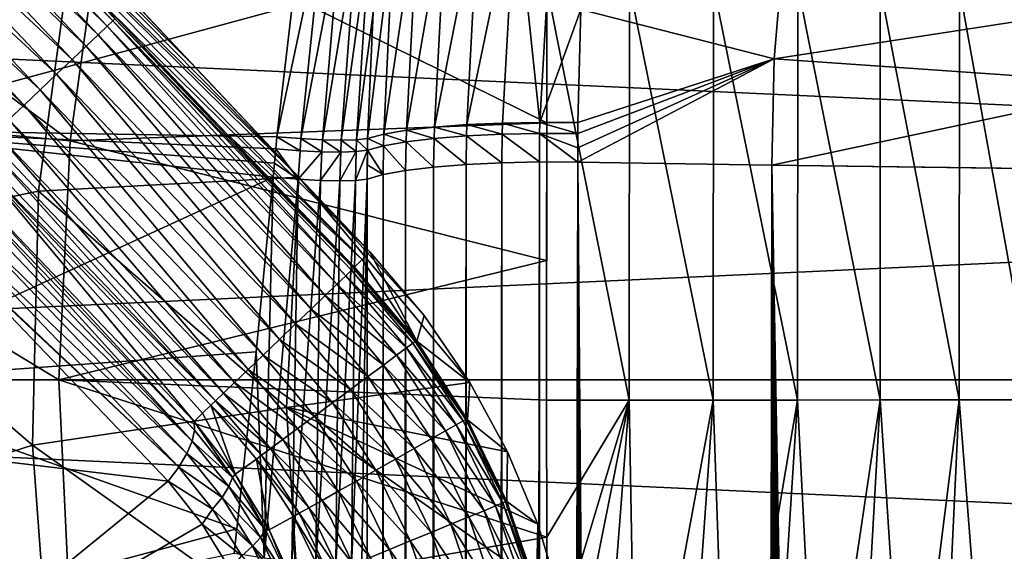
# Model space of a CAD drawing. Header units: metres. Extents: x -22 to 22, y 0 to 204.
# Tile 362 of 497: x -13.21 to -8.26, y 180.8 to 183.47. Entities that reach past the tile are written whole.
import ezdxf

# ---------------------------------------------------------------- set-up
doc = ezdxf.new("R2010")
doc.units = ezdxf.units.M
doc.layers.add('solid_002_SW0002', color=7, linetype='CONTINUOUS')
doc.layers.add('solid_002_SW0002_01', color=7, linetype='CONTINUOUS')

msp = doc.modelspace()

# ---------------------------------------------------------------- linework, layer by layer
at = {"layer": 'solid_002_SW0002'}
for points in [[(-13.887046, 184.676102, 249.824142), (-13.915762, 184.649078, 249.930389), (-12.739786, 183.463104, 250.706528)], [(-13.887046, 184.676102, 249.824142), (-12.739786, 183.463104, 250.706528), (-12.729079, 183.473282, 250.594299)], [(-13.871341, 184.690979, 249.302444), (-11.448912, 182.302612, 248.84288), (-11.805814, 182.678406, 248.588013)], [(-13.871341, 184.690979, 249.302444), (-11.487369, 182.26416, 249.88063), (-11.448912, 182.302612, 248.84288)], [(-13.578711, 184.47287, 248.296951), (-13.871341, 184.690979, 249.302444), (-11.805814, 182.678406, 248.588013)], [(-13.871341, 184.690979, 249.302444), (-12.773483, 183.53038, 250.149033), (-11.487369, 182.26416, 249.88063)], [(-13.915762, 184.649078, 249.930389), (-13.961161, 184.606354, 250.025009), (-12.768513, 183.435776, 250.812561)], [(-13.915762, 184.649078, 249.930389), (-12.768513, 183.435776, 250.812561), (-12.739786, 183.463104, 250.706528)], [(-13.961161, 184.606354, 250.025009), (-14.020911, 184.550125, 250.103165), (-12.813787, 183.392715, 250.906967)], [(-13.961161, 184.606354, 250.025009), (-12.813787, 183.392715, 250.906967), (-12.768513, 183.435776, 250.812561)], [(-14.020911, 184.550125, 250.103165), (-14.091944, 184.483276, 250.160843), (-12.873288, 183.336121, 250.984894)], [(-14.020911, 184.550125, 250.103165), (-12.873288, 183.336121, 250.984894), (-12.813787, 183.392715, 250.906967)], [(-15.35854, 183.083176, 256.18338), (-15.161708, 184.494217, 256.18338), (-12.954789, 182.860443, 257.159729)], [(-15.161708, 184.494217, 256.18338), (-12.788764, 184.050629, 257.159729), (-12.954789, 182.860443, 257.159729)], [(-14.091944, 184.483276, 250.160843), (-14.170611, 184.409256, 250.195084), (-12.943966, 183.268906, 251.042343)], [(-14.091944, 184.483276, 250.160843), (-12.943966, 183.268906, 251.042343), (-12.873288, 183.336121, 250.984894)], [(-13.578711, 184.47287, 248.296951), (-11.805814, 182.678406, 248.588013), (-12.349841, 183.254166, 248.159775)], [(-13.578711, 184.47287, 248.296951), (-12.349841, 183.254166, 248.159775), (-12.940357, 183.883331, 247.638397)], [(-14.170611, 184.409256, 250.195084), (-14.252872, 184.331848, 250.204117), (-13.022197, 183.194504, 251.076385)], [(-14.170611, 184.409256, 250.195084), (-13.022197, 183.194504, 251.076385), (-12.943966, 183.268906, 251.042343)], [(-14.252872, 184.331848, 250.204117), (-14.334501, 184.255035, 250.187485), (-13.103971, 183.11673, 251.085266)], [(-14.252872, 184.331848, 250.204117), (-13.103971, 183.11673, 251.085266), (-13.022197, 183.194504, 251.076385)], [(-14.334501, 184.255035, 250.187485), (-14.411306, 184.182755, 250.146027), (-13.185099, 183.039566, 251.068542)], [(-14.334501, 184.255035, 250.187485), (-13.185099, 183.039566, 251.068542), (-13.103971, 183.11673, 251.085266)], [(-14.411306, 184.182755, 250.146027), (-13.261418, 182.96698, 251.027054), (-13.185099, 183.039566, 251.068542)], [(-13.960248, 184.179733, 260.218903), (-14.129993, 182.917343, 260.218903), (-11.838906, 183.537155, 261.186615)], [(-11.063832, 184.072906, 261.964386), (-11.26577, 182.913315, 261.984711), (-11.125099, 182.929306, 262.112671)], [(-11.063832, 184.072906, 261.964386), (-11.20432, 184.065109, 261.835327), (-11.26577, 182.913315, 261.984711)], [(-11.063832, 184.072906, 261.964386), (-11.125099, 182.929306, 262.112671), (-10.903141, 184.056854, 262.066864)], [(-10.718163, 184.114838, 262.126465), (-10.962296, 182.941376, 262.211517), (-10.783413, 182.949066, 262.277588)], [(-10.903141, 184.056854, 262.066864), (-10.962296, 182.941376, 262.211517), (-10.718163, 184.114838, 262.126465)], [(-10.718163, 184.114838, 262.126465), (-10.783413, 182.949066, 262.277588), (-10.595095, 182.952103, 262.30838)], [(-10.530834, 184.09967, 262.159637), (-10.718163, 184.114838, 262.126465), (-10.595095, 182.952103, 262.30838)], [(-10.530834, 184.09967, 262.159637), (-10.595095, 182.952103, 262.30838), (-10.389753, 183.519547, 262.229095)], [(-12.954789, 182.860443, 257.159729), (-12.788764, 184.050629, 257.159729), (-10.560801, 182.950333, 257.943298)], [(-12.788764, 184.050629, 257.159729), (-10.560575, 183.634552, 257.912415), (-10.560801, 182.950333, 257.943298)], [(-11.20432, 184.065109, 261.835327), (-11.379083, 182.894012, 261.832367), (-11.26577, 182.913315, 261.984711)], [(-11.20432, 184.065109, 261.835327), (-11.329824, 183.923889, 261.698669), (-11.379083, 182.894012, 261.832367)], [(-10.903141, 184.056854, 262.066864), (-11.125099, 182.929306, 262.112671), (-10.962296, 182.941376, 262.211517)], [(-11.679305, 184, 261.22345), (-11.838906, 183.537155, 261.186615), (-11.91593, 182.881073, 261.190002)], [(-11.679305, 184, 261.22345), (-11.91593, 182.881073, 261.190002), (-11.795938, 182.871262, 261.250183)], [(-11.679305, 184, 261.22345), (-11.795938, 182.871262, 261.250183), (-11.598494, 183.902328, 261.290497)], [(-11.329824, 183.923889, 261.698669), (-11.460761, 182.872116, 261.661499), (-11.379083, 182.894012, 261.832367)], [(-11.329824, 183.923889, 261.698669), (-11.433129, 183.504791, 261.600861), (-11.460761, 182.872116, 261.661499)], [(-14.196688, 183.75824, 246.58139), (-12.940357, 183.883331, 247.638397), (-13.113052, 182.607758, 247.625275)], [(-13.113052, 182.607758, 247.625275), (-12.940357, 183.883331, 247.638397), (-11.805814, 182.678406, 248.588013)], [(-12.940357, 183.883331, 247.638397), (-12.349841, 183.254166, 248.159775), (-11.805814, 182.678406, 248.588013)], [(-11.598494, 183.902328, 261.290497), (-11.795938, 182.871262, 261.250183), (-11.687151, 182.865402, 261.33017)], [(-11.515217, 183.910782, 261.369537), (-11.687151, 182.865402, 261.33017), (-11.593271, 182.863571, 261.427368)], [(-11.598494, 183.902328, 261.290497), (-11.687151, 182.865402, 261.33017), (-11.515217, 183.910782, 261.369537)], [(-11.515217, 183.910782, 261.369537), (-11.593271, 182.863571, 261.427368), (-11.449224, 183.898911, 261.462341)], [(-11.449224, 183.898911, 261.462341), (-11.593271, 182.863571, 261.427368), (-11.517049, 182.865845, 261.53894)], [(-11.449224, 183.898911, 261.462341), (-11.517049, 182.865845, 261.53894), (-11.433129, 183.504791, 261.600861)], [(-10.389753, 183.519547, 262.229095), (-9.418814, 183.272583, 262.142151), (-9.373261, 183.806534, 262.071869)], [(-7.503544, 183.568069, 261.908051), (-9.373261, 183.806534, 262.071869), (-9.418814, 183.272583, 262.142151)], [(-14.33397, 182.357056, 246.58139), (-14.196688, 183.75824, 246.58139), (-13.113052, 182.607758, 247.625275)], [(-21.608246, 183.656082), (21.700001, 181.660004), (-21.700001, 181.660004)], [(-10.560575, 183.634552, 257.912415), (-10.561632, 181.558411, 257.965973), (-10.560801, 182.950333, 257.943298)], [(-10.147085, 181.559052, 258.056), (-10.561632, 181.558411, 257.965973), (-10.560575, 183.634552, 257.912415)], [(-10.146011, 183.638687, 258.002319), (-10.147085, 181.559052, 258.056), (-10.560575, 183.634552, 257.912415)], [(-10.146011, 183.638687, 258.002319), (-9.724441, 181.55899, 258.086639), (-10.147085, 181.559052, 258.056)], [(-10.146011, 183.638687, 258.002319), (-9.723376, 183.639954, 258.032928), (-9.724441, 181.55899, 258.086639)], [(-9.723376, 183.639954, 258.032928), (-9.301693, 181.559097, 258.057465), (-9.724441, 181.55899, 258.086639)], [(-9.723376, 183.639954, 258.032928), (-9.300643, 183.637955, 258.003754), (-9.301693, 181.559097, 258.057465)], [(-9.300643, 183.637955, 258.003754), (-8.887278, 181.559357, 257.968964), (-9.301693, 181.559097, 258.057465)], [(-9.300643, 183.637955, 258.003754), (-8.886244, 183.632751, 257.915405), (-8.887278, 181.559357, 257.968964)], [(-8.886244, 183.632751, 257.915405), (-8.489463, 181.559784, 257.822998), (-8.887278, 181.559357, 257.968964)], [(-8.886244, 183.632751, 257.915405), (-8.488448, 183.624435, 257.769653), (-8.489463, 181.559784, 257.822998)], [(20.910084, 183.59819, 0.72), (-20.910084, 183.59819, 0.72), (-21, 181.660004, 0.72)], [(-8.488448, 183.624435, 257.769653), (-8.116185, 181.560364, 257.622406), (-8.489463, 181.559784, 257.822998)], [(-8.488448, 183.624435, 257.769653), (-8.115191, 183.613174, 257.569366), (-8.116185, 181.560364, 257.622406)], [(-14.129993, 182.917343, 260.218903), (-11.91593, 182.881073, 261.190002), (-11.838906, 183.537155, 261.186615)], [(-12.773483, 183.53038, 250.149033), (-12.16964, 182.896896, 250.548996), (-11.487369, 182.26416, 249.88063)], [(-12.729079, 183.473282, 250.594299), (-12.16964, 182.896896, 250.548996), (-12.773483, 183.53038, 250.149033)], [(-7.503544, 183.568069, 261.908051), (-9.418814, 183.272583, 262.142151), (-7.540017, 183.140625, 261.964325)], [(-11.517049, 182.865845, 261.53894), (-11.460761, 182.872116, 261.661499), (-11.433129, 183.504791, 261.600861)], [(-10.595095, 182.952103, 262.30838), (-10.405493, 182.951645, 262.302765), (-10.389753, 183.519547, 262.229095)], [(-10.389753, 183.519547, 262.229095), (-10.405493, 182.951645, 262.302765), (-9.418814, 183.272583, 262.142151)], [(-12.768513, 183.435776, 250.812561), (-12.813787, 183.392715, 250.906967), (-11.615097, 182.139938, 251.652008)], [(-12.739786, 183.463104, 250.706528), (-12.768513, 183.435776, 250.812561), (-11.57037, 182.182892, 251.557846)], [(-12.768513, 183.435776, 250.812561), (-11.615097, 182.139938, 251.652008), (-11.57037, 182.182892, 251.557846)], [(-12.729079, 183.473282, 250.594299), (-12.739786, 183.463104, 250.706528), (-11.531413, 182.220322, 251.340378)], [(-12.739786, 183.463104, 250.706528), (-11.57037, 182.182892, 251.557846), (-11.541993, 182.210159, 251.452179)], [(-12.739786, 183.463104, 250.706528), (-11.541993, 182.210159, 251.452179), (-11.531413, 182.220322, 251.340378)], [(-12.729079, 183.473282, 250.594299), (-11.531413, 182.220322, 251.340378), (-12.16964, 182.896896, 250.548996)], [(-12.813787, 183.392715, 250.906967), (-12.873288, 183.336121, 250.984894), (-11.674028, 182.083328, 251.730011)], [(-12.813787, 183.392715, 250.906967), (-11.674028, 182.083328, 251.730011), (-11.615097, 182.139938, 251.652008)], [(-12.873288, 183.336121, 250.984894), (-12.943966, 183.268906, 251.042343), (-11.744218, 182.015915, 251.78775)], [(-12.873288, 183.336121, 250.984894), (-11.744218, 182.015915, 251.78775), (-11.674028, 182.083328, 251.730011)], [(-12.943966, 183.268906, 251.042343), (-13.022197, 183.194504, 251.076385), (-11.822144, 181.941071, 251.822189)], [(-12.943966, 183.268906, 251.042343), (-11.822144, 181.941071, 251.822189), (-11.744218, 182.015915, 251.78775)], [(-9.418814, 183.272583, 262.142151), (-10.405617, 182.752945, 262.328644), (-9.43097, 182.73764, 262.212341)], [(-10.405606, 182.824753, 262.319366), (-10.405617, 182.752945, 262.328644), (-9.418814, 183.272583, 262.142151)], [(-10.405612, 182.897003, 262.309906), (-10.405606, 182.824753, 262.319366), (-9.418814, 183.272583, 262.142151)], [(-10.405493, 182.951645, 262.302765), (-10.405612, 182.897003, 262.309906), (-9.418814, 183.272583, 262.142151)], [(-7.540017, 183.140625, 261.964325), (-9.418814, 183.272583, 262.142151), (-9.43097, 182.73764, 262.212341)], [(-13.022197, 183.194504, 251.076385), (-13.103971, 183.11673, 251.085266), (-11.903673, 181.862762, 251.83139)], [(-13.022197, 183.194504, 251.076385), (-11.903673, 181.862762, 251.83139), (-11.822144, 181.941071, 251.822189)], [(-7.540017, 183.140625, 261.964325), (-9.43097, 182.73764, 262.212341), (-7.549796, 182.712387, 262.020508)], [(-15.424336, 181.660004, 256.18338), (-15.35854, 183.083176, 256.18338), (-13.010289, 181.660004, 257.159729)], [(-15.35854, 183.083176, 256.18338), (-12.954789, 182.860443, 257.159729), (-13.010289, 181.660004, 257.159729)], [(-13.103971, 183.11673, 251.085266), (-13.185099, 183.039566, 251.068542), (-11.984589, 181.785034, 251.814865)], [(-13.103971, 183.11673, 251.085266), (-11.984589, 181.785034, 251.814865), (-11.903673, 181.862762, 251.83139)], [(-13.185099, 183.039566, 251.068542), (-13.261418, 182.96698, 251.027054), (-12.06074, 181.711899, 251.773499)], [(-13.185099, 183.039566, 251.068542), (-12.06074, 181.711899, 251.773499), (-11.984589, 181.785034, 251.814865)], [(-13.261418, 182.96698, 251.027054), (-13.32902, 182.902679, 250.962921), (-12.128207, 181.647095, 251.709396)], [(-13.261418, 182.96698, 251.027054), (-12.128207, 181.647095, 251.709396), (-12.06074, 181.711899, 251.773499)], [(-12.954789, 182.860443, 257.159729), (-10.560801, 182.950333, 257.943298), (-10.561414, 182.259247, 257.961212)], [(-10.962296, 182.941376, 262.211517), (-11.125099, 182.929306, 262.112671), (-10.963758, 182.885025, 262.218231)], [(-10.962296, 182.941376, 262.211517), (-10.963758, 182.885025, 262.218231), (-10.784866, 182.893677, 262.284454)], [(-10.783413, 182.949066, 262.277588), (-10.962296, 182.941376, 262.211517), (-10.784866, 182.893677, 262.284454)], [(-10.783413, 182.949066, 262.277588), (-10.784866, 182.893677, 262.284454), (-10.596481, 182.89772, 262.315399)], [(-10.595095, 182.952103, 262.30838), (-10.783413, 182.949066, 262.277588), (-10.596481, 182.89772, 262.315399)], [(-10.595095, 182.952103, 262.30838), (-10.596481, 182.89772, 262.315399), (-10.405612, 182.897003, 262.309906)], [(-10.595095, 182.952103, 262.30838), (-10.405612, 182.897003, 262.309906), (-10.405493, 182.951645, 262.302765)], [(-10.560801, 182.950333, 257.943298), (-10.561632, 181.558411, 257.965973), (-10.561414, 182.259247, 257.961212)], [(-14.129993, 182.917343, 260.218903), (-14.185816, 181.644806, 260.218903), (-11.93465, 182.677353, 261.190155)], [(-14.129993, 182.917343, 260.218903), (-11.921558, 182.819321, 261.190216), (-11.91593, 182.881073, 261.190002)], [(-14.129993, 182.917343, 260.218903), (-11.928054, 182.747986, 261.190308), (-11.921558, 182.819321, 261.190216)], [(-14.129993, 182.917343, 260.218903), (-11.93465, 182.677353, 261.190155), (-11.928054, 182.747986, 261.190308)], [(-13.32902, 182.902679, 250.962921), (-13.384437, 182.849976, 250.879471), (-12.183522, 181.593964, 251.62587)], [(-13.32902, 182.902679, 250.962921), (-12.183522, 181.593964, 251.62587), (-12.128207, 181.647095, 251.709396)], [(-12.16964, 182.896896, 250.548996), (-11.526238, 182.225281, 250.929504), (-11.487369, 182.26416, 249.88063)], [(-12.16964, 182.896896, 250.548996), (-11.531413, 182.220322, 251.340378), (-11.528879, 182.222717, 251.140625)], [(-11.528879, 182.222717, 251.140625), (-11.526238, 182.225281, 250.929504), (-12.16964, 182.896896, 250.548996)], [(-11.379083, 182.894012, 261.832367), (-11.460761, 182.872116, 261.661499), (-11.380151, 182.835388, 261.83847)], [(-11.379083, 182.894012, 261.832367), (-11.380151, 182.835388, 261.83847), (-11.267042, 182.855331, 261.991028)], [(-11.26577, 182.913315, 261.984711), (-11.379083, 182.894012, 261.832367), (-11.267042, 182.855331, 261.991028)], [(-11.26577, 182.913315, 261.984711), (-11.267042, 182.855331, 261.991028), (-11.126502, 182.872086, 262.119202)], [(-11.125099, 182.929306, 262.112671), (-11.26577, 182.913315, 261.984711), (-11.126502, 182.872086, 262.119202)], [(-11.125099, 182.929306, 262.112671), (-11.126502, 182.872086, 262.119202), (-10.963758, 182.885025, 262.218231)], [(-10.963758, 182.885025, 262.218231), (-11.126502, 182.872086, 262.119202), (-10.965652, 182.741013, 262.236298)], [(-10.963758, 182.885025, 262.218231), (-10.965652, 182.741013, 262.236298), (-10.786214, 182.749847, 262.30304)], [(-10.784866, 182.893677, 262.284454), (-10.963758, 182.885025, 262.218231), (-10.786214, 182.749847, 262.30304)], [(-10.784866, 182.893677, 262.284454), (-10.786214, 182.749847, 262.30304), (-10.597164, 182.753967, 262.33429)], [(-10.596481, 182.89772, 262.315399), (-10.784866, 182.893677, 262.284454), (-10.597164, 182.753967, 262.33429)], [(-10.596481, 182.89772, 262.315399), (-10.597164, 182.753967, 262.33429), (-10.405617, 182.752945, 262.328644)], [(-10.596481, 182.89772, 262.315399), (-10.405617, 182.752945, 262.328644), (-10.405606, 182.824753, 262.319366)], [(-10.596481, 182.89772, 262.315399), (-10.405606, 182.824753, 262.319366), (-10.405612, 182.897003, 262.309906)], [(-13.384437, 182.849976, 250.879471), (-13.424829, 182.811569, 250.780945), (-12.22384, 181.555237, 251.527206)], [(-13.384437, 182.849976, 250.879471), (-12.22384, 181.555237, 251.527206), (-12.183522, 181.593964, 251.62587)], [(-13.010289, 181.660004, 257.159729), (-12.954789, 182.860443, 257.159729), (-10.561414, 182.259247, 257.961212)], [(-11.799818, 182.810074, 261.251312), (-11.91593, 182.881073, 261.190002), (-11.921558, 182.819321, 261.190216)], [(-11.795938, 182.871262, 261.250183), (-11.91593, 182.881073, 261.190002), (-11.799818, 182.810074, 261.251312)], [(-11.795938, 182.871262, 261.250183), (-11.799818, 182.810074, 261.251312), (-11.689959, 182.804718, 261.332184)], [(-11.687151, 182.865402, 261.33017), (-11.795938, 182.871262, 261.250183), (-11.689959, 182.804718, 261.332184)], [(-11.687151, 182.865402, 261.33017), (-11.689959, 182.804718, 261.332184), (-11.595206, 182.803421, 261.430481)], [(-11.593271, 182.863571, 261.427368), (-11.687151, 182.865402, 261.33017), (-11.595206, 182.803421, 261.430481)], [(-11.593271, 182.863571, 261.427368), (-11.595206, 182.803421, 261.430481), (-11.518342, 182.806183, 261.543274)], [(-11.517049, 182.865845, 261.53894), (-11.593271, 182.863571, 261.427368), (-11.518342, 182.806183, 261.543274)], [(-11.517049, 182.865845, 261.53894), (-11.518342, 182.806183, 261.543274), (-11.461622, 182.813004, 261.667236)], [(-11.517049, 182.865845, 261.53894), (-11.461622, 182.813004, 261.667236), (-11.460761, 182.872116, 261.661499)], [(-11.460761, 182.872116, 261.661499), (-11.461622, 182.813004, 261.667236), (-11.380151, 182.835388, 261.83847)], [(-11.380151, 182.835388, 261.83847), (-11.461622, 182.813004, 261.667236), (-11.382345, 182.690384, 261.853973)], [(-11.380151, 182.835388, 261.83847), (-11.382345, 182.690384, 261.853973), (-11.269414, 182.710709, 262.007446)], [(-11.267042, 182.855331, 261.991028), (-11.380151, 182.835388, 261.83847), (-11.269414, 182.710709, 262.007446)], [(-11.267042, 182.855331, 261.991028), (-11.269414, 182.710709, 262.007446), (-11.128757, 182.727798, 262.136505)], [(-11.126502, 182.872086, 262.119202), (-11.267042, 182.855331, 261.991028), (-11.128757, 182.727798, 262.136505)], [(-11.126502, 182.872086, 262.119202), (-11.128757, 182.727798, 262.136505), (-10.965652, 182.741013, 262.236298)], [(-13.535495, 182.70903, 249.998291), (-12.331616, 181.451752, 250.75386), (-13.448126, 182.789398, 250.672394)], [(-13.424829, 182.811569, 250.780945), (-13.448126, 182.789398, 250.672394), (-12.22384, 181.555237, 251.527206)], [(-13.448126, 182.789398, 250.672394), (-12.331616, 181.451752, 250.75386), (-12.289165, 181.492493, 251.087555)], [(-13.448126, 182.789398, 250.672394), (-12.289165, 181.492493, 251.087555), (-12.247084, 181.532913, 251.418472)], [(-13.448126, 182.789398, 250.672394), (-12.247084, 181.532913, 251.418472), (-12.22384, 181.555237, 251.527206)], [(-11.80951, 182.667587, 261.253052), (-11.921558, 182.819321, 261.190216), (-11.928054, 182.747986, 261.190308)], [(-11.799818, 182.810074, 261.251312), (-11.921558, 182.819321, 261.190216), (-11.80951, 182.667587, 261.253052)], [(-11.689959, 182.804718, 261.332184), (-11.799818, 182.810074, 261.251312), (-11.80951, 182.667587, 261.253052)], [(-11.689959, 182.804718, 261.332184), (-11.80951, 182.667587, 261.253052), (-11.696718, 182.661377, 261.336426)], [(-11.595206, 182.803421, 261.430481), (-11.689959, 182.804718, 261.332184), (-11.696718, 182.661377, 261.336426)], [(-11.595206, 182.803421, 261.430481), (-11.696718, 182.661377, 261.336426), (-11.599586, 182.659271, 261.437744)], [(-11.518342, 182.806183, 261.543274), (-11.599586, 182.659271, 261.437744), (-11.520991, 182.661301, 261.554016)], [(-11.518342, 182.806183, 261.543274), (-11.595206, 182.803421, 261.430481), (-11.599586, 182.659271, 261.437744)], [(-11.520991, 182.661301, 261.554016), (-11.463202, 182.667557, 261.681702), (-11.461622, 182.813004, 261.667236)], [(-11.518342, 182.806183, 261.543274), (-11.520991, 182.661301, 261.554016), (-11.461622, 182.813004, 261.667236)], [(-11.461622, 182.813004, 261.667236), (-11.463202, 182.667557, 261.681702), (-11.462412, 182.739471, 261.674622)], [(-11.461622, 182.813004, 261.667236), (-11.462412, 182.739471, 261.674622), (-11.382345, 182.690384, 261.853973)], [(-11.80951, 182.667587, 261.253052), (-11.928054, 182.747986, 261.190308), (-11.93465, 182.677353, 261.190155)], [(-11.462412, 182.739471, 261.674622), (-11.463202, 182.667557, 261.681702), (-11.382345, 182.690384, 261.853973)], [(-10.965652, 182.741013, 262.236298), (-11.128757, 182.727798, 262.136505), (-11.120454, 86.139801, 274.858612)], [(-10.965652, 182.741013, 262.236298), (-11.120454, 86.139801, 274.858612), (-10.958313, 86.152588, 274.95575)], [(-10.786214, 182.749847, 262.30304), (-10.965652, 182.741013, 262.236298), (-10.958313, 86.152588, 274.95575)], [(-10.786214, 182.749847, 262.30304), (-10.958313, 86.152588, 274.95575), (-10.780477, 86.16111, 275.020477)], [(-10.597164, 182.753967, 262.33429), (-10.786214, 182.749847, 262.30304), (-10.780477, 86.16111, 275.020477)], [(-10.597164, 182.753967, 262.33429), (-10.780477, 86.16111, 275.020477), (-10.593456, 86.165062, 275.050476)], [(-10.597164, 182.753967, 262.33429), (-10.593456, 86.165062, 275.050476), (-10.405617, 182.752945, 262.328644)], [(-10.593456, 86.165062, 275.050476), (-10.405606, 86.164307, 275.044769), (-10.405617, 182.752945, 262.328644)], [(-10.405617, 182.752945, 262.328644), (-9.741995, 83.676826, 275.290405), (-9.569901, 83.398849, 275.306671)], [(-9.43097, 182.73764, 262.212341), (-10.405617, 182.752945, 262.328644), (-9.569901, 83.398849, 275.306671)], [(-10.405617, 182.752945, 262.328644), (-9.895001, 83.964127, 275.270966), (-9.741995, 83.676826, 275.290405)], [(-10.405617, 182.752945, 262.328644), (-10.028366, 84.260529, 275.248199), (-9.895001, 83.964127, 275.270966)], [(-10.405617, 182.752945, 262.328644), (-10.143042, 84.567398, 275.221985), (-10.028366, 84.260529, 275.248199)], [(-10.405617, 182.752945, 262.328644), (-10.237624, 84.880379, 275.192566), (-10.143042, 84.567398, 275.221985)], [(-10.405617, 182.752945, 262.328644), (-10.310837, 85.195572, 275.160278), (-10.237624, 84.880379, 275.192566)], [(-10.405617, 182.752945, 262.328644), (-10.363122, 85.514282, 275.124939), (-10.310837, 85.195572, 275.160278)], [(-10.405617, 182.752945, 262.328644), (-10.394711, 85.837196, 275.086456), (-10.363122, 85.514282, 275.124939)], [(-10.405617, 182.752945, 262.328644), (-10.405606, 86.164307, 275.044769), (-10.394711, 85.837196, 275.086456)], [(-9.43097, 182.73764, 262.212341), (-9.569901, 83.398849, 275.306671), (-9.380864, 83.13353, 275.319702)], [(-9.43097, 182.73764, 262.212341), (-7.922185, 81.849052, 275.334595), (-7.635273, 81.694748, 275.327637)], [(-7.549796, 182.712387, 262.020508), (-9.43097, 182.73764, 262.212341), (-7.635273, 81.694748, 275.327637)], [(-9.43097, 182.73764, 262.212341), (-8.19972, 82.022491, 275.339081), (-7.922185, 81.849052, 275.334595)], [(-9.43097, 182.73764, 262.212341), (-8.464413, 82.212845, 275.340942), (-8.19972, 82.022491, 275.339081)], [(-9.43097, 182.73764, 262.212341), (-8.714705, 82.419342, 275.340027), (-8.464413, 82.212845, 275.340942)], [(-9.43097, 182.73764, 262.212341), (-8.952644, 82.643425, 275.336243), (-8.714705, 82.419342, 275.340027)], [(-9.43097, 182.73764, 262.212341), (-9.175594, 82.882378, 275.329468), (-8.952644, 82.643425, 275.336243)], [(-9.43097, 182.73764, 262.212341), (-9.380864, 83.13353, 275.319702), (-9.175594, 82.882378, 275.329468)], [(-12.328895, 181.407715, 250.666168), (-12.331616, 181.451752, 250.75386), (-13.535495, 182.70903, 249.998291)], [(-13.527718, 182.659683, 249.913239), (-12.328895, 181.407715, 250.666168), (-13.535495, 182.70903, 249.998291)], [(-11.382345, 182.690384, 261.853973), (-11.463202, 182.667557, 261.681702), (-11.445098, 86.08532, 274.444763)], [(-11.382345, 182.690384, 261.853973), (-11.445098, 86.08532, 274.444763), (-11.374691, 86.103432, 274.582397)], [(-11.269414, 182.710709, 262.007446), (-11.382345, 182.690384, 261.853973), (-11.374691, 86.103432, 274.582397)], [(-11.269414, 182.710709, 262.007446), (-11.374691, 86.103432, 274.582397), (-11.260962, 86.123215, 274.732605)], [(-11.128757, 182.727798, 262.136505), (-11.269414, 182.710709, 262.007446), (-11.260962, 86.123215, 274.732605)], [(-11.128757, 182.727798, 262.136505), (-11.260962, 86.123215, 274.732605), (-11.120454, 86.139801, 274.858612)], [(-14.185816, 181.644806, 260.218903), (-12.019391, 181.800354, 261.173279), (-11.93465, 182.677353, 261.190155)], [(-13.53519, 182.600266, 249.834854), (-12.341336, 181.353439, 250.584793), (-13.527718, 182.659683, 249.913239)], [(-13.527718, 182.659683, 249.913239), (-12.341336, 181.353439, 250.584793), (-12.328895, 181.407715, 250.666168)], [(-13.113052, 182.607758, 247.625275), (-11.805814, 182.678406, 248.588013), (-11.867116, 181.521179, 248.574905)], [(-11.979698, 180.767151, 261.191132), (-11.93465, 182.677353, 261.190155), (-12.019391, 181.800354, 261.173279)], [(-11.80951, 182.667587, 261.253052), (-11.93465, 182.677353, 261.190155), (-11.979698, 180.767151, 261.191132)], [(-11.80951, 182.667587, 261.253052), (-11.979698, 180.767151, 261.191132), (-11.841692, 180.749817, 261.289459)], [(-10.94662, 181.647934, 249.171478), (-11.867116, 181.521179, 248.574905), (-11.805814, 182.678406, 248.588013)], [(-11.696718, 182.661377, 261.336426), (-11.80951, 182.667587, 261.253052), (-11.841692, 180.749817, 261.289459)], [(-11.696718, 182.661377, 261.336426), (-11.841692, 180.749817, 261.289459), (-11.720645, 180.736572, 261.408569)], [(-11.176466, 181.983536, 249.025528), (-11.805814, 182.678406, 248.588013), (-11.448912, 182.302612, 248.84288)], [(-11.176466, 181.983536, 249.025528), (-10.94662, 181.647934, 249.171478), (-11.805814, 182.678406, 248.588013)], [(-11.599586, 182.659271, 261.437744), (-11.696718, 182.661377, 261.336426), (-11.720645, 180.736572, 261.408569)], [(-11.599586, 182.659271, 261.437744), (-11.720645, 180.736572, 261.408569), (-11.619631, 180.727783, 261.545441)], [(-11.520991, 182.661301, 261.554016), (-11.619631, 180.727783, 261.545441), (-11.541213, 180.723648, 261.696625)], [(-11.520991, 182.661301, 261.554016), (-11.599586, 182.659271, 261.437744), (-11.619631, 180.727783, 261.545441)], [(-11.541213, 180.723648, 261.696625), (-11.488685, 180.737396, 261.851288), (-11.463202, 182.667557, 261.681702)], [(-11.520991, 182.661301, 261.554016), (-11.541213, 180.723648, 261.696625), (-11.463202, 182.667557, 261.681702)], [(-11.463202, 182.667557, 261.681702), (-11.488685, 180.737396, 261.851288), (-11.457478, 86.081192, 274.413452)], [(-11.463202, 182.667557, 261.681702), (-11.457478, 86.081192, 274.413452), (-11.445098, 86.08532, 274.444763)], [(-14.33397, 182.357056, 246.58139), (-13.113052, 182.607758, 247.625275), (-13.143166, 181.332031, 247.625275)], [(-13.557622, 182.533066, 249.76619), (-12.341336, 181.353439, 250.584793), (-13.53519, 182.600266, 249.834854)], [(-13.143166, 181.332031, 247.625275), (-13.113052, 182.607758, 247.625275), (-11.867116, 181.521179, 248.574905)], [(-13.594142, 182.460724, 249.709946), (-12.368475, 181.291107, 250.513306), (-13.557622, 182.533066, 249.76619)], [(-13.557622, 182.533066, 249.76619), (-12.368475, 181.291107, 250.513306), (-12.341336, 181.353439, 250.584793)], [(-13.594142, 182.460724, 249.709946), (-13.640263, 182.382889, 249.670425), (-12.408952, 181.222931, 250.454712)], [(-13.594142, 182.460724, 249.709946), (-12.408952, 181.222931, 250.454712), (-12.368475, 181.291107, 250.513306)], [(-14.333292, 180.949158, 246.58139), (-14.33397, 182.357056, 246.58139), (-13.143166, 181.332031, 247.625275)], [(-12.408952, 181.222931, 250.454712), (-13.640263, 182.382889, 249.670425), (-13.583618, 182.323425, 249.709854)], [(-12.461161, 181.151596, 250.411255), (-13.583618, 182.323425, 249.709854), (-13.889666, 181.322342, 249.512939)], [(-12.408952, 181.222931, 250.454712), (-13.583618, 182.323425, 249.709854), (-12.461161, 181.151596, 250.411255)], [(-11.21327, 181.854218, 251.097656), (-11.448912, 182.302612, 248.84288), (-11.487369, 182.26416, 249.88063)], [(-11.21327, 181.854218, 251.097656), (-11.176466, 181.983536, 249.025528), (-11.448912, 182.302612, 248.84288)], [(-13.010289, 181.660004, 257.159729), (-10.561414, 182.259247, 257.961212), (-10.561632, 181.558411, 257.965973)], [(-11.21327, 181.854218, 251.097656), (-11.487369, 182.26416, 249.88063), (-11.526238, 182.225281, 250.929504)], [(-11.541993, 182.210159, 251.452179), (-11.57037, 182.182892, 251.557846), (-11.233322, 181.84436, 251.620102)], [(-11.531413, 182.220322, 251.340378), (-11.541993, 182.210159, 251.452179), (-11.221443, 181.853149, 251.507858)], [(-11.541993, 182.210159, 251.452179), (-11.233322, 181.84436, 251.620102), (-11.221443, 181.853149, 251.507858)], [(-11.528879, 182.222717, 251.140625), (-11.531413, 182.220322, 251.340378), (-11.221443, 181.853149, 251.507858)], [(-11.528879, 182.222717, 251.140625), (-11.221443, 181.853149, 251.507858), (-11.526238, 182.225281, 250.929504)], [(-11.21327, 181.854218, 251.097656), (-11.526238, 182.225281, 250.929504), (-11.221443, 181.853149, 251.507858)], [(-11.57037, 182.182892, 251.557846), (-11.615097, 182.139938, 251.652008), (-11.265189, 181.820786, 251.726135)], [(-11.57037, 182.182892, 251.557846), (-11.265189, 181.820786, 251.726135), (-11.233322, 181.84436, 251.620102)], [(-11.615097, 182.139938, 251.652008), (-11.674028, 182.083328, 251.730011), (-11.315413, 181.783615, 251.820526)], [(-11.615097, 182.139938, 251.652008), (-11.315413, 181.783615, 251.820526), (-11.265189, 181.820786, 251.726135)], [(-11.674028, 182.083328, 251.730011), (-11.744218, 182.015915, 251.78775), (-11.381418, 181.734756, 251.898453)], [(-11.674028, 182.083328, 251.730011), (-11.381418, 181.734756, 251.898453), (-11.315413, 181.783615, 251.820526)], [(-11.744218, 182.015915, 251.78775), (-11.822144, 181.941071, 251.822189), (-11.459822, 181.676743, 251.955902)], [(-11.744218, 182.015915, 251.78775), (-11.459822, 181.676743, 251.955902), (-11.381418, 181.734756, 251.898453)], [(-11.21327, 181.854218, 251.097656), (-10.94662, 181.647934, 249.171478), (-11.176466, 181.983536, 249.025528)], [(-11.822144, 181.941071, 251.822189), (-11.903673, 181.862762, 251.83139), (-11.546605, 181.612518, 251.989944)], [(-11.822144, 181.941071, 251.822189), (-11.546605, 181.612518, 251.989944), (-11.459822, 181.676743, 251.955902)], [(-11.903673, 181.862762, 251.83139), (-11.984589, 181.785034, 251.814865), (-11.63732, 181.54538, 251.998825)], [(-11.903673, 181.862762, 251.83139), (-11.63732, 181.54538, 251.998825), (-11.546605, 181.612518, 251.989944)], [(-11.221443, 181.853149, 251.507858), (-11.233322, 181.84436, 251.620102), (-10.967637, 181.461166, 251.635651)], [(-11.21327, 181.854218, 251.097656), (-11.221443, 181.853149, 251.507858), (-10.967637, 181.461166, 251.635651)], [(-10.958271, 181.459106, 251.226547), (-10.94662, 181.647934, 249.171478), (-11.21327, 181.854218, 251.097656)], [(-10.958271, 181.459106, 251.226547), (-11.21327, 181.854218, 251.097656), (-10.967637, 181.461166, 251.635651)], [(-14.185816, 181.644806, 260.218903), (-12.117001, 180.912262, 261.125122), (-12.019391, 181.800354, 261.173279)], [(-11.979698, 180.767151, 261.191132), (-12.019391, 181.800354, 261.173279), (-12.117001, 180.912262, 261.125122)], [(-11.265189, 181.820786, 251.726135), (-11.315413, 181.783615, 251.820526), (-11.015066, 181.434479, 251.853912)], [(-11.233322, 181.84436, 251.620102), (-11.265189, 181.820786, 251.726135), (-10.980511, 181.453903, 251.747879)], [(-11.265189, 181.820786, 251.726135), (-11.015066, 181.434479, 251.853912), (-10.980511, 181.453903, 251.747879)], [(-11.233322, 181.84436, 251.620102), (-10.980511, 181.453903, 251.747879), (-10.967637, 181.461166, 251.635651)], [(-11.984589, 181.785034, 251.814865), (-12.06074, 181.711899, 251.773499), (-11.727315, 181.478775, 251.982101)], [(-11.984589, 181.785034, 251.814865), (-11.727315, 181.478775, 251.982101), (-11.63732, 181.54538, 251.998825)], [(-11.315413, 181.783615, 251.820526), (-11.381418, 181.734756, 251.898453), (-11.069527, 181.403854, 251.948318)], [(-11.315413, 181.783615, 251.820526), (-11.069527, 181.403854, 251.948318), (-11.015066, 181.434479, 251.853912)], [(-12.06074, 181.711899, 251.773499), (-12.128207, 181.647095, 251.709396), (-11.811978, 181.416122, 251.940613)], [(-12.06074, 181.711899, 251.773499), (-11.811978, 181.416122, 251.940613), (-11.727315, 181.478775, 251.982101)], [(-11.381418, 181.734756, 251.898453), (-11.459822, 181.676743, 251.955902), (-11.141101, 181.363602, 252.026245)], [(-11.381418, 181.734756, 251.898453), (-11.141101, 181.363602, 252.026245), (-11.069527, 181.403854, 251.948318)], [(21.608246, 179.66391), (-21.608246, 179.66391), (-21.700001, 181.660004)], [(21.700001, 181.660004), (21.608246, 179.66391), (-21.700001, 181.660004)], [(21, 181.660004, 0.72), (-21, 181.660004, 0.72), (-20.910084, 179.721817, 0.72)], [(-15.424336, 181.660004, 256.18338), (-13.010289, 181.660004, 257.159729), (-12.954789, 180.459564, 257.159729)], [(-15.35854, 180.236816, 256.18338), (-15.424336, 181.660004, 256.18338), (-12.954789, 180.459564, 257.159729)], [(-13.010289, 181.660004, 257.159729), (-10.561632, 181.558411, 257.965973), (-10.560946, 180.870056, 257.957672)], [(-12.954789, 180.459564, 257.159729), (-13.010289, 181.660004, 257.159729), (-10.560946, 180.870056, 257.957672)], [(-11.459822, 181.676743, 251.955902), (-11.546605, 181.612518, 251.989944), (-11.226119, 181.315796, 252.083694)], [(-11.459822, 181.676743, 251.955902), (-11.226119, 181.315796, 252.083694), (-11.141101, 181.363602, 252.026245)], [(-14.185816, 181.644806, 260.218903), (-14.127267, 180.372391, 260.218903), (-12.117001, 180.912262, 261.125122)], [(-12.128207, 181.647095, 251.709396), (-12.183522, 181.593964, 251.62587), (-11.88697, 181.360626, 251.876495)], [(-12.128207, 181.647095, 251.709396), (-11.88697, 181.360626, 251.876495), (-11.811978, 181.416122, 251.940613)], [(-10.94662, 181.647934, 249.171478), (-10.757521, 181.299622, 249.281799), (-11.867116, 181.521179, 248.574905)], [(-11.546605, 181.612518, 251.989944), (-11.63732, 181.54538, 251.998825), (-11.320225, 181.262878, 252.117737)], [(-11.546605, 181.612518, 251.989944), (-11.320225, 181.262878, 252.117737), (-11.226119, 181.315796, 252.083694)], [(-10.958271, 181.459106, 251.226547), (-10.757521, 181.299622, 249.281799), (-10.94662, 181.647934, 249.171478)], [(-12.22384, 181.555237, 251.527206), (-12.247084, 181.532913, 251.418472), (-11.993253, 181.281967, 251.694504)], [(-12.183522, 181.593964, 251.62587), (-12.22384, 181.555237, 251.527206), (-11.948444, 181.315125, 251.79303)], [(-12.22384, 181.555237, 251.527206), (-11.993253, 181.281967, 251.694504), (-11.948444, 181.315125, 251.79303)], [(-12.183522, 181.593964, 251.62587), (-11.948444, 181.315125, 251.79303), (-11.88697, 181.360626, 251.876495)], [(-10.147085, 181.559052, 258.056), (-10.560946, 180.870056, 257.957672), (-10.561632, 181.558411, 257.965973)], [(-10.147085, 181.559052, 258.056), (-10.560489, 180.181198, 257.936157), (-10.560946, 180.870056, 257.957672)], [(-10.147085, 181.559052, 258.056), (-10.559881, 179.486786, 257.901184), (-10.560489, 180.181198, 257.936157)], [(-10.147085, 181.559052, 258.056), (-10.307101, 179.483337, 257.963226), (-10.559881, 179.486786, 257.901184)], [(-10.147085, 181.559052, 258.056), (-10.110769, 179.481598, 257.995758), (-10.307101, 179.483337, 257.963226)], [(-10.147085, 181.559052, 258.056), (-9.724441, 181.55899, 258.086639), (-10.110769, 179.481598, 257.995758)], [(-9.724441, 181.55899, 258.086639), (-9.872707, 179.48053, 258.017517), (-10.110769, 179.481598, 257.995758)], [(-9.724441, 181.55899, 258.086639), (-9.652469, 179.480576, 258.020782), (-9.872707, 179.48053, 258.017517)], [(-9.724441, 181.55899, 258.086639), (-9.301693, 181.559097, 258.057465), (-9.652469, 179.480576, 258.020782)], [(-9.301693, 181.559097, 258.057465), (-9.435024, 179.481552, 258.008148), (-9.652469, 179.480576, 258.020782)], [(-9.301693, 181.559097, 258.057465), (-9.195708, 179.483749, 257.975769), (-9.435024, 179.481552, 258.008148)], [(-9.301693, 181.559097, 258.057465), (-8.887278, 181.559357, 257.968964), (-9.195708, 179.483749, 257.975769)], [(-8.887278, 181.559357, 257.968964), (-9.003373, 179.486374, 257.935303), (-9.195708, 179.483749, 257.975769)], [(-8.887278, 181.559357, 257.968964), (-8.751179, 179.491058, 257.861725), (-9.003373, 179.486374, 257.935303)], [(-8.887278, 181.559357, 257.968964), (-8.489463, 181.559784, 257.822998), (-8.751179, 179.491058, 257.861725)], [(-8.489463, 181.559784, 257.822998), (-8.586945, 179.494888, 257.800507), (-8.751179, 179.491058, 257.861725)], [(-8.489463, 181.559784, 257.822998), (-8.329287, 179.502304, 257.681305), (-8.586945, 179.494888, 257.800507)], [(-8.489463, 181.559784, 257.822998), (-8.116185, 181.560364, 257.622406), (-8.329287, 179.502304, 257.681305)], [(-8.116185, 181.560364, 257.622406), (-8.194607, 179.506927, 257.606628), (-8.329287, 179.502304, 257.681305)], [(-13.143166, 181.332031, 247.625275), (-11.867116, 181.521179, 248.574905), (-11.798082, 180.374329, 248.574905)], [(-12.124679, 181.187485, 250.849426), (-12.247084, 181.532913, 251.418472), (-12.289165, 181.492493, 251.087555)], [(-12.124679, 181.187485, 250.849426), (-12.019061, 181.262787, 251.585983), (-12.247084, 181.532913, 251.418472)], [(-11.993253, 181.281967, 251.694504), (-12.247084, 181.532913, 251.418472), (-12.019061, 181.262787, 251.585983)], [(-10.491452, 180.559143, 249.408081), (-11.798082, 180.374329, 248.574905), (-11.867116, 181.521179, 248.574905)], [(-10.605647, 180.935989, 249.360718), (-10.491452, 180.559143, 249.408081), (-11.867116, 181.521179, 248.574905)], [(-10.757521, 181.299622, 249.281799), (-10.605647, 180.935989, 249.360718), (-11.867116, 181.521179, 248.574905)], [(-11.63732, 181.54538, 251.998825), (-11.727315, 181.478775, 251.982101), (-11.418592, 181.207565, 252.126617)], [(-11.63732, 181.54538, 251.998825), (-11.418592, 181.207565, 252.126617), (-11.320225, 181.262878, 252.117737)], [(-12.124679, 181.187485, 250.849426), (-12.289165, 181.492493, 251.087555), (-12.331616, 181.451752, 250.75386)], [(-12.138783, 181.171036, 250.769623), (-12.124679, 181.187485, 250.849426), (-12.331616, 181.451752, 250.75386)], [(-12.328895, 181.407715, 250.666168), (-12.138783, 181.171036, 250.769623), (-12.331616, 181.451752, 250.75386)], [(-11.727315, 181.478775, 251.982101), (-11.811978, 181.416122, 251.940613), (-11.51618, 181.152679, 252.109894)], [(-11.727315, 181.478775, 251.982101), (-11.51618, 181.152679, 252.109894), (-11.418592, 181.207565, 252.126617)], [(-10.980511, 181.453903, 251.747879), (-11.015066, 181.434479, 251.853912), (-10.781248, 181.042313, 251.838531)], [(-10.967637, 181.461166, 251.635651), (-10.980511, 181.453903, 251.747879), (-10.767558, 181.047867, 251.726303)], [(-10.980511, 181.453903, 251.747879), (-10.781248, 181.042313, 251.838531), (-10.767558, 181.047867, 251.726303)], [(-10.958271, 181.459106, 251.226547), (-10.967637, 181.461166, 251.635651), (-10.767558, 181.047867, 251.726303)], [(-10.760616, 181.049744, 251.316376), (-10.757521, 181.299622, 249.281799), (-10.958271, 181.459106, 251.226547)], [(-10.760616, 181.049744, 251.316376), (-10.958271, 181.459106, 251.226547), (-10.767558, 181.047867, 251.726303)], [(-12.341336, 181.353439, 250.584793), (-12.138783, 181.171036, 250.769623), (-12.328895, 181.407715, 250.666168)], [(-11.811978, 181.416122, 251.940613), (-11.88697, 181.360626, 251.876495), (-11.607986, 181.101059, 252.068405)], [(-11.811978, 181.416122, 251.940613), (-11.607986, 181.101059, 252.068405), (-11.51618, 181.152679, 252.109894)], [(-11.069527, 181.403854, 251.948318), (-11.141101, 181.363602, 252.026245), (-10.875732, 181.00354, 252.038956)], [(-11.015066, 181.434479, 251.853912), (-11.069527, 181.403854, 251.948318), (-10.817926, 181.027267, 251.944565)], [(-11.069527, 181.403854, 251.948318), (-10.875732, 181.00354, 252.038956), (-10.817926, 181.027267, 251.944565)], [(-11.015066, 181.434479, 251.853912), (-10.817926, 181.027267, 251.944565), (-10.781248, 181.042313, 251.838531)], [(-12.368475, 181.291107, 250.513306), (-12.157461, 181.124298, 250.684845), (-12.341336, 181.353439, 250.584793)], [(-12.341336, 181.353439, 250.584793), (-12.157461, 181.124298, 250.684845), (-12.138783, 181.171036, 250.769623)], [(-11.88697, 181.360626, 251.876495), (-11.948444, 181.315125, 251.79303), (-11.689304, 181.055328, 252.004272)], [(-11.88697, 181.360626, 251.876495), (-11.689304, 181.055328, 252.004272), (-11.607986, 181.101059, 252.068405)], [(-11.141101, 181.363602, 252.026245), (-11.226119, 181.315796, 252.083694), (-10.951703, 180.972382, 252.116882)], [(-11.141101, 181.363602, 252.026245), (-10.951703, 180.972382, 252.116882), (-10.875732, 181.00354, 252.038956)], [(-14.333292, 180.949158, 246.58139), (-13.143166, 181.332031, 247.625275), (-13.049461, 180.059402, 247.625275)], [(-12.461161, 181.151596, 250.411255), (-13.889666, 181.322342, 249.512939), (-13.801558, 180.061935, 249.512939)], [(-13.049461, 180.059402, 247.625275), (-13.143166, 181.332031, 247.625275), (-11.798082, 180.374329, 248.574905)], [(-11.948444, 181.315125, 251.79303), (-11.993253, 181.281967, 251.694504), (-11.755966, 181.017838, 251.920822)], [(-11.948444, 181.315125, 251.79303), (-11.755966, 181.017838, 251.920822), (-11.689304, 181.055328, 252.004272)], [(-11.226119, 181.315796, 252.083694), (-11.320225, 181.262878, 252.117737), (-11.041944, 180.935364, 252.174332)], [(-11.226119, 181.315796, 252.083694), (-11.041944, 180.935364, 252.174332), (-10.951703, 180.972382, 252.116882)], [(-12.368475, 181.291107, 250.513306), (-12.408952, 181.222931, 250.454712), (-12.191478, 181.070404, 250.609619)], [(-12.368475, 181.291107, 250.513306), (-12.191478, 181.070404, 250.609619), (-12.157461, 181.124298, 250.684845)], [(-12.124679, 181.187485, 250.849426), (-11.955039, 180.908051, 250.922333), (-12.019061, 181.262787, 251.585983)], [(-11.993253, 181.281967, 251.694504), (-12.019061, 181.262787, 251.585983), (-11.804555, 180.990524, 251.822296)], [(-11.955039, 180.908051, 250.922333), (-11.83255, 180.974701, 251.71376), (-12.019061, 181.262787, 251.585983)], [(-11.804555, 180.990524, 251.822296), (-12.019061, 181.262787, 251.585983), (-11.83255, 180.974701, 251.71376)], [(-11.993253, 181.281967, 251.694504), (-11.804555, 180.990524, 251.822296), (-11.755966, 181.017838, 251.920822)], [(-11.320225, 181.262878, 252.117737), (-11.418592, 181.207565, 252.126617), (-11.141829, 180.894379, 252.208374)], [(-11.320225, 181.262878, 252.117737), (-11.141829, 180.894379, 252.208374), (-11.041944, 180.935364, 252.174332)], [(-10.760616, 181.049744, 251.316376), (-10.605647, 180.935989, 249.360718), (-10.757521, 181.299622, 249.281799)], [(-12.239325, 181.011169, 250.546982), (-12.408952, 181.222931, 250.454712), (-12.461161, 181.151596, 250.411255)], [(-12.191478, 181.070404, 250.609619), (-12.408952, 181.222931, 250.454712), (-12.239325, 181.011169, 250.546982)], [(-11.418592, 181.207565, 252.126617), (-11.51618, 181.152679, 252.109894), (-11.246238, 180.851547, 252.217255)], [(-11.418592, 181.207565, 252.126617), (-11.246238, 180.851547, 252.217255), (-11.141829, 180.894379, 252.208374)], [(-12.157461, 181.124298, 250.684845), (-11.973132, 180.907181, 250.854019), (-12.138783, 181.171036, 250.769623)], [(-12.138783, 181.171036, 250.769623), (-11.973132, 180.907181, 250.854019), (-12.124679, 181.187485, 250.849426)], [(-11.973132, 180.907181, 250.854019), (-11.955039, 180.908051, 250.922333), (-12.124679, 181.187485, 250.849426)], [(-12.290607, 180.936005, 250.50383), (-12.461161, 181.151596, 250.411255), (-13.801558, 180.061935, 249.512939)], [(-12.239325, 181.011169, 250.546982), (-12.461161, 181.151596, 250.411255), (-12.290607, 180.936005, 250.50383)], [(-12.191478, 181.070404, 250.609619), (-11.997513, 180.869308, 250.766312), (-12.157461, 181.124298, 250.684845)], [(-12.157461, 181.124298, 250.684845), (-11.997513, 180.869308, 250.766312), (-11.973132, 180.907181, 250.854019)], [(-11.51618, 181.152679, 252.109894), (-11.607986, 181.101059, 252.068405), (-11.34982, 180.809052, 252.200531)], [(-11.51618, 181.152679, 252.109894), (-11.34982, 180.809052, 252.200531), (-11.246238, 180.851547, 252.217255)], [(-12.191478, 181.070404, 250.609619), (-12.239325, 181.011169, 250.546982), (-12.037842, 180.825287, 250.687866)], [(-12.191478, 181.070404, 250.609619), (-12.037842, 180.825287, 250.687866), (-11.997513, 180.869308, 250.766312)], [(-11.689304, 181.055328, 252.004272), (-11.755966, 181.017838, 251.920822), (-11.533578, 180.733673, 252.094925)], [(-11.607986, 181.101059, 252.068405), (-11.689304, 181.055328, 252.004272), (-11.447266, 180.769073, 252.159042)], [(-11.689304, 181.055328, 252.004272), (-11.533578, 180.733673, 252.094925), (-11.447266, 180.769073, 252.159042)], [(-11.607986, 181.101059, 252.068405), (-11.447266, 180.769073, 252.159042), (-11.34982, 180.809052, 252.200531)], [(-12.092436, 180.776581, 250.621765), (-12.239325, 181.011169, 250.546982), (-12.290607, 180.936005, 250.50383)], [(-12.037842, 180.825287, 250.687866), (-12.239325, 181.011169, 250.546982), (-12.092436, 180.776581, 250.621765)], [(-11.755966, 181.017838, 251.920822), (-11.804555, 180.990524, 251.822296), (-11.604334, 180.704636, 252.011459)], [(-11.755966, 181.017838, 251.920822), (-11.604334, 180.704636, 252.011459), (-11.533578, 180.733673, 252.094925)], [(-10.817926, 181.027267, 251.944565), (-10.875732, 181.00354, 252.038956), (-10.671596, 180.596985, 251.999741)], [(-10.781248, 181.042313, 251.838531), (-10.817926, 181.027267, 251.944565), (-10.633348, 180.607422, 251.893692)], [(-10.817926, 181.027267, 251.944565), (-10.671596, 180.596985, 251.999741), (-10.633348, 180.607422, 251.893692)], [(-10.767558, 181.047867, 251.726303), (-10.781248, 181.042313, 251.838531), (-10.619078, 180.611252, 251.781464)], [(-10.781248, 181.042313, 251.838531), (-10.633348, 180.607422, 251.893692), (-10.619078, 180.611252, 251.781464)], [(-10.612319, 180.613724, 251.370682), (-10.760616, 181.049744, 251.316376), (-10.767558, 181.047867, 251.726303)], [(-10.612319, 180.613724, 251.370682), (-10.767558, 181.047867, 251.726303), (-10.619078, 180.611252, 251.781464)], [(-10.612319, 180.613724, 251.370682), (-10.605647, 180.935989, 249.360718), (-10.760616, 181.049744, 251.316376)], [(-11.955039, 180.908051, 250.922333), (-11.820193, 180.613464, 250.974564), (-11.83255, 180.974701, 251.71376)], [(-11.804555, 180.990524, 251.822296), (-11.83255, 180.974701, 251.71376), (-11.655907, 180.683487, 251.912933)], [(-11.820193, 180.613464, 250.974564), (-11.685592, 180.671127, 251.804428), (-11.83255, 180.974701, 251.71376)], [(-11.655907, 180.683487, 251.912933), (-11.83255, 180.974701, 251.71376), (-11.685592, 180.671127, 251.804428)], [(-11.804555, 180.990524, 251.822296), (-11.655907, 180.683487, 251.912933), (-11.604334, 180.704636, 252.011459)], [(-10.951703, 180.972382, 252.116882), (-11.041944, 180.935364, 252.174332), (-10.811098, 180.55896, 252.172058)], [(-10.875732, 181.00354, 252.038956), (-10.951703, 180.972382, 252.116882), (-10.731875, 180.580551, 252.094131)], [(-10.951703, 180.972382, 252.116882), (-10.811098, 180.55896, 252.172058), (-10.731875, 180.580551, 252.094131)], [(-10.875732, 181.00354, 252.038956), (-10.731875, 180.580551, 252.094131), (-10.671596, 180.596985, 251.999741)], [(-14.194662, 179.548096, 246.58139), (-14.333292, 180.949158, 246.58139), (-13.049461, 180.059402, 247.625275)], [(-14.127267, 180.372391, 260.218903), (-12.131062, 180.790558, 261.11618), (-12.117001, 180.912262, 261.125122)], [(-12.149891, 180.70842, 250.575104), (-12.290607, 180.936005, 250.50383), (-13.801558, 180.061935, 249.512939)], [(-12.092436, 180.776581, 250.621765), (-12.290607, 180.936005, 250.50383), (-12.149891, 180.70842, 250.575104)], [(-11.979698, 180.767151, 261.191132), (-12.117001, 180.912262, 261.125122), (-12.131062, 180.790558, 261.11618)], [(-11.997513, 180.869308, 250.766312), (-11.836754, 180.619385, 250.916672), (-11.973132, 180.907181, 250.854019)], [(-11.973132, 180.907181, 250.854019), (-11.836754, 180.619385, 250.916672), (-11.955039, 180.908051, 250.922333)], [(-11.836754, 180.619385, 250.916672), (-11.820193, 180.613464, 250.974564), (-11.955039, 180.908051, 250.922333)], [(-11.041944, 180.935364, 252.174332), (-11.141829, 180.894379, 252.208374), (-10.905201, 180.533295, 252.229507)], [(-11.041944, 180.935364, 252.174332), (-10.905201, 180.533295, 252.229507), (-10.811098, 180.55896, 252.172058)], [(-10.612319, 180.613724, 251.370682), (-10.491452, 180.559143, 249.408081), (-10.605647, 180.935989, 249.360718)], [(-12.954789, 180.459564, 257.159729), (-10.560946, 180.870056, 257.957672), (-10.560489, 180.181198, 257.936157)], [(-12.037842, 180.825287, 250.687866), (-11.866008, 180.591614, 250.826721), (-11.997513, 180.869308, 250.766312)], [(-11.997513, 180.869308, 250.766312), (-11.866008, 180.591614, 250.826721), (-11.836754, 180.619385, 250.916672)], [(-11.141829, 180.894379, 252.208374), (-11.246238, 180.851547, 252.217255), (-11.009362, 180.504883, 252.26355)], [(-11.141829, 180.894379, 252.208374), (-11.009362, 180.504883, 252.26355), (-10.905201, 180.533295, 252.229507)], [(-12.037842, 180.825287, 250.687866), (-12.092436, 180.776581, 250.621765), (-11.91174, 180.558823, 250.745758)], [(-12.037842, 180.825287, 250.687866), (-11.91174, 180.558823, 250.745758), (-11.866008, 180.591614, 250.826721)], [(-11.34982, 180.809052, 252.200531), (-11.447266, 180.769073, 252.159042), (-11.226257, 180.44574, 252.255707)], [(-11.246238, 180.851547, 252.217255), (-11.34982, 180.809052, 252.200531), (-11.118241, 180.475204, 252.27243)], [(-11.34982, 180.809052, 252.200531), (-11.226257, 180.44574, 252.255707), (-11.118241, 180.475204, 252.27243)], [(-11.246238, 180.851547, 252.217255), (-11.118241, 180.475204, 252.27243), (-11.009362, 180.504883, 252.26355)]]:
    msp.add_3dface(points, dxfattribs=at)
at = {"layer": 'solid_002_SW0002_01'}
for points in [[(-21.608246, 183.656082), (21.608246, 183.656082), (21.700001, 181.660004)], [(20.910084, 183.59819, 0.72), (-21, 181.660004, 0.72), (21, 181.660004, 0.72)], [(21, 181.660004, 0.72), (-20.910084, 179.721817, 0.72), (20.910084, 179.721817, 0.72)]]:
    msp.add_3dface(points, dxfattribs=at)

doc.saveas('drawing.dxf')
